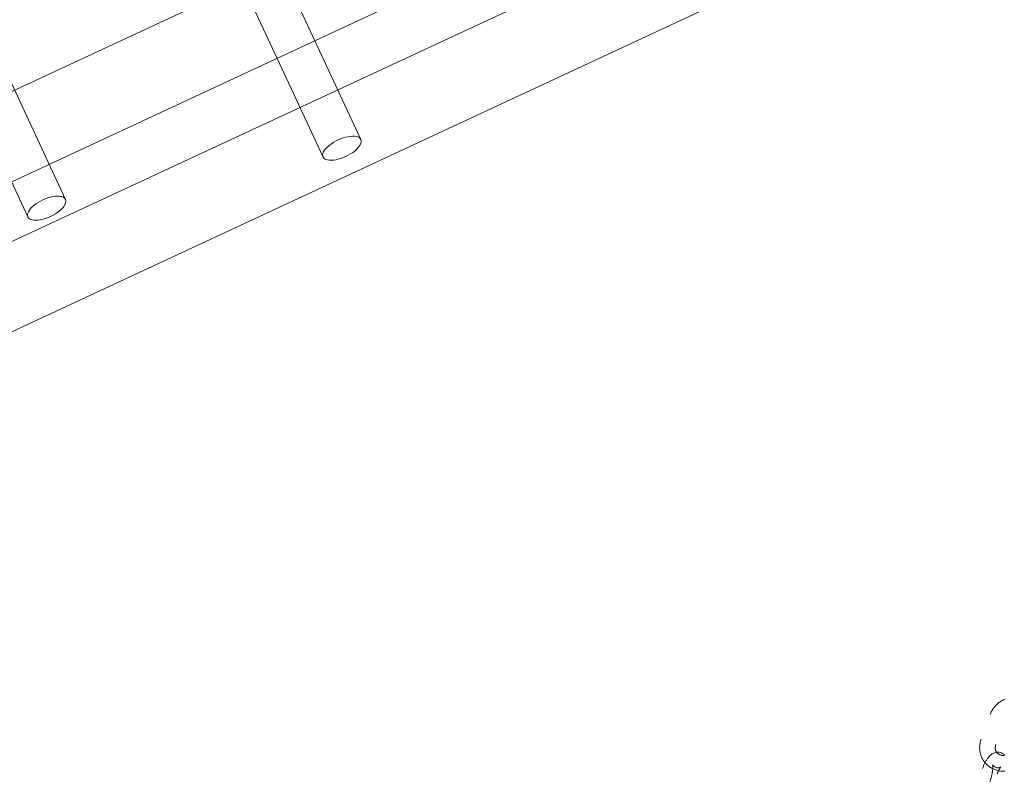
# Model space of a CAD drawing. Header units: millimetres. Extents: x -188930 to 271134, y -158090 to 283816.
# Tile 512 of 610: x 51920 to 52298, y 71723 to 72018. Entities that reach past the tile are written whole.
import ezdxf

# ---------------------------------------------------------------- set-up
doc = ezdxf.new("R2010")
doc.units = ezdxf.units.MM
doc.linetypes.add('AA_PRZERYWANA', pattern=[4, 3, -1])
doc.layers.add('A-DETL-1', color=5, linetype='AA_PRZERYWANA', lineweight=25)
doc.layers.add('I-FURN', color=30, linetype='Continuous', lineweight=9)

# ---------------------------------------------------------------- blocks, each defined once
blk = doc.blocks.new('LARSLAJ_hamak - LARSLAJ_hamak-V32-PZT-dwg')
at = {"layer": 'I-FURN'}
for p, q in [((-3068.16, 518.54), (-3068.16, -521.46)), ((-3036.7, 518.54), (-3036.7, -521.46)), ((-3015.97, -521.46), (-3015.97, 518.54)), ((-2984.51, -521.46), (-2984.51, 518.54)), ((-3030.81, 6.54), (-3057.79, 6.54)), ((-3057.79, -9.46), (-3030.81, -9.46))]:
    blk.add_line(p, q, dxfattribs=at)
at = {"layer": 'I-FURN', "flags": 128}
for points in [[(-3030.81, 119.04), (-2943.64, 119.04), (-2854.92, 119.04), (-2764.8, 119.04), (-2673.44, 119.04), (-2580.96, 119.04), (-2487.52, 119.04), (-2393.27, 119.04), (-2298.36, 119.04), (-2202.95, 119.04), (-2107.18, 119.04), (-2011.2, 119.04), (-1915.18, 119.04), (-1819.26, 119.04), (-1723.6, 119.04), (-1628.36, 119.04), (-1533.67, 119.04), (-1439.7, 119.04), (-1346.6, 119.04), (-1254.51, 119.04), (-1163.59, 119.04), (-1073.97, 119.04), (-985.8, 119.04), (-930.82, 119.04)], [(-930.82, 103.04), (-1017.99, 103.04), (-1106.71, 103.04), (-1196.83, 103.04), (-1288.2, 103.04), (-1380.67, 103.04), (-1474.11, 103.04), (-1568.36, 103.04), (-1663.27, 103.04), (-1758.68, 103.04), (-1854.46, 103.04), (-1950.43, 103.04), (-2046.45, 103.04), (-2142.37, 103.04), (-2238.03, 103.04), (-2333.28, 103.04), (-2427.96, 103.04), (-2521.93, 103.04), (-2615.03, 103.04), (-2707.12, 103.04), (-2798.04, 103.04), (-2887.66, 103.04), (-2975.83, 103.04), (-3030.81, 103.04)], [(-3030.81, 6.54), (-2943.64, 6.54), (-2854.92, 6.54), (-2764.8, 6.54), (-2673.44, 6.54), (-2580.96, 6.54), (-2487.52, 6.54), (-2393.27, 6.54), (-2298.36, 6.54), (-2202.95, 6.54), (-2107.18, 6.54), (-2011.2, 6.54), (-1915.18, 6.54), (-1819.26, 6.54), (-1723.6, 6.54), (-1628.36, 6.54), (-1533.67, 6.54), (-1439.7, 6.54), (-1346.6, 6.54), (-1254.51, 6.54), (-1163.59, 6.54), (-1073.97, 6.54), (-985.8, 6.54), (-930.82, 6.54)], [(-930.82, -9.46), (-1017.99, -9.46), (-1106.71, -9.46), (-1196.83, -9.46), (-1288.2, -9.46), (-1380.67, -9.46), (-1474.11, -9.46), (-1568.36, -9.46), (-1663.27, -9.46), (-1758.68, -9.46), (-1854.46, -9.46), (-1950.43, -9.46), (-2046.45, -9.46), (-2142.37, -9.46), (-2238.03, -9.46), (-2333.28, -9.46), (-2427.96, -9.46), (-2521.93, -9.46), (-2615.03, -9.46), (-2707.12, -9.46), (-2798.04, -9.46), (-2887.66, -9.46), (-2975.83, -9.46), (-3030.81, -9.46)], [(-3377.93, -128.1), (-3377.96, -128.09), (-3378.01, -128.08), (-3378.07, -128.06), (-3378.16, -128.04), (-3378.25, -128.01), (-3378.36, -127.97), (-3378.48, -127.92), (-3378.6, -127.87), (-3378.74, -127.81), (-3378.89, -127.74), (-3379.04, -127.66), (-3379.2, -127.58), (-3379.36, -127.49), (-3379.53, -127.39), (-3379.7, -127.29), (-3379.88, -127.19), (-3380.06, -127.07), (-3380.25, -126.95), (-3380.43, -126.83), (-3380.62, -126.7), (-3380.81, -126.57), (-3381, -126.43), (-3381.19, -126.29), (-3381.39, -126.14), (-3381.58, -125.99), (-3381.77, -125.84), (-3381.96, -125.69), (-3382.14, -125.53), (-3382.33, -125.37), (-3382.51, -125.21), (-3382.69, -125.05), (-3382.86, -124.89), (-3383.04, -124.73), (-3383.2, -124.56), (-3383.3, -124.46)], [(-3374.9, -132.74), (-3374.62, -132.35), (-3374.4, -131.94), (-3374.23, -131.52), (-3374.12, -131.11), (-3374.06, -130.71), (-3374.04, -130.34), (-3374.05, -129.99), (-3374.08, -129.67), (-3374.14, -129.36), (-3374.2, -129.07), (-3374.28, -128.8), (-3374.37, -128.53), (-3374.47, -128.28), (-3374.58, -128.03), (-3374.7, -127.79), (-3374.82, -127.55), (-3374.95, -127.31), (-3375.08, -127.08), (-3375.23, -126.85), (-3375.38, -126.63), (-3375.53, -126.4), (-3375.69, -126.17), (-3375.86, -125.95), (-3376.04, -125.72), (-3376.22, -125.5), (-3376.4, -125.27), (-3376.59, -125.05), (-3376.79, -124.83), (-3376.99, -124.61), (-3377.2, -124.39), (-3377.41, -124.17), (-3377.61, -123.96)], [(-3374.48, -125.52), (-3374.86, -125.56), (-3375.24, -125.62), (-3375.62, -125.7), (-3376, -125.79), (-3376.37, -125.9), (-3376.74, -126.02), (-3377.1, -126.16), (-3377.45, -126.32), (-3377.8, -126.49), (-3378.14, -126.68), (-3378.47, -126.87), (-3378.79, -127.09), (-3379.11, -127.32), (-3379.41, -127.56), (-3379.7, -127.81), (-3379.99, -128.07), (-3380.26, -128.35), (-3380.52, -128.63), (-3380.77, -128.93), (-3381.01, -129.24), (-3381.23, -129.55), (-3381.44, -129.88), (-3381.64, -130.21), (-3381.83, -130.55), (-3382, -130.9), (-3382.16, -131.25)], [(-3380.01, -130.6), (-3380.02, -130.57), (-3380.04, -130.52), (-3380.07, -130.46), (-3380.11, -130.38), (-3380.16, -130.29), (-3380.22, -130.19), (-3380.28, -130.09), (-3380.36, -129.97), (-3380.44, -129.85), (-3380.54, -129.72), (-3380.64, -129.58), (-3380.75, -129.44), (-3380.86, -129.29), (-3380.99, -129.14), (-3381.12, -128.99), (-3381.26, -128.83), (-3381.4, -128.68), (-3381.55, -128.51), (-3381.71, -128.35), (-3381.86, -128.2)], [(-3379.51, -128.89), (-3379.29, -128.67), (-3379.06, -128.48), (-3378.83, -128.34), (-3378.61, -128.23), (-3378.42, -128.17), (-3378.26, -128.13), (-3378.13, -128.11), (-3378.03, -128.1), (-3377.96, -128.1), (-3377.93, -128.1), (-3377.91, -128.1)], [(-3367.2, -128.24), (-3367.48, -127.97), (-3367.77, -127.71), (-3368.07, -127.47), (-3368.38, -127.23), (-3368.7, -127.01), (-3369.02, -126.81), (-3369.36, -126.61), (-3369.7, -126.43), (-3370.05, -126.27), (-3370.41, -126.12), (-3370.77, -125.98), (-3371.14, -125.86), (-3371.51, -125.76), (-3371.89, -125.67), (-3372.27, -125.6), (-3372.65, -125.55), (-3373.04, -125.51), (-3373.43, -125.49), (-3373.81, -125.49), (-3374.2, -125.5), (-3374.48, -125.52)], [(-3374.9, -132.74), (-3375.24, -133.09), (-3375.6, -133.38), (-3375.99, -133.62), (-3376.37, -133.8)], [(-3379.51, -128.89), (-3379.69, -129.15), (-3379.84, -129.41), (-3379.94, -129.66), (-3380, -129.9), (-3380.03, -130.1), (-3380.04, -130.27), (-3380.04, -130.4), (-3380.03, -130.49), (-3380.02, -130.56), (-3380.01, -130.59), (-3380, -130.61)], [(-3376.69, -133.74), (-3376.63, -133.59), (-3376.57, -133.44), (-3376.5, -133.3), (-3376.42, -133.17), (-3376.34, -133.04), (-3376.26, -132.91), (-3376.17, -132.79), (-3376.08, -132.67), (-3375.98, -132.56), (-3375.89, -132.46), (-3375.78, -132.35), (-3375.68, -132.26), (-3375.58, -132.17), (-3375.47, -132.09), (-3375.36, -132.01), (-3375.24, -131.93), (-3375.13, -131.87), (-3375.02, -131.8), (-3374.9, -131.75), (-3374.78, -131.7), (-3374.66, -131.65), (-3374.54, -131.61), (-3374.42, -131.58), (-3374.3, -131.55), (-3374.18, -131.53), (-3374.05, -131.51), (-3373.95, -131.5)], [(-3373.95, -131.5), (-3373.83, -131.49), (-3373.7, -131.49), (-3373.58, -131.49), (-3373.45, -131.5), (-3373.33, -131.51), (-3373.2, -131.53), (-3373.08, -131.55), (-3372.95, -131.59), (-3372.83, -131.62), (-3372.71, -131.66), (-3372.58, -131.71), (-3372.46, -131.76), (-3372.34, -131.82), (-3372.22, -131.89), (-3372.1, -131.96), (-3371.98, -132.04), (-3371.86, -132.12), (-3371.75, -132.21), (-3371.63, -132.3), (-3371.52, -132.4), (-3371.45, -132.48)], [(-3357.08, -143.08), (-3357.08, -142.69), (-3357.09, -142.3), (-3357.11, -141.91), (-3357.15, -141.52), (-3357.2, -141.13), (-3357.26, -140.75), (-3357.34, -140.37), (-3357.44, -139.99), (-3357.54, -139.62), (-3357.67, -139.25), (-3357.8, -138.88), (-3357.95, -138.52), (-3358.11, -138.17), (-3358.28, -137.82), (-3358.47, -137.48), (-3358.67, -137.15), (-3358.88, -136.82), (-3359.11, -136.5), (-3359.34, -136.2), (-3359.59, -135.9), (-3359.85, -135.61), (-3360.07, -135.38)]]:
    blk.add_lwpolyline(points, dxfattribs=at)
at = {"layer": 'I-FURN'}
for centre, start_param, end_param in [((-3030.81, 111.04), 4.712389, 7.853982), ((-3030.81, 111.04), 1.570796, 4.712389), ((-3057.79, -1.46), 4.712389, 7.853982), ((-3057.79, -1.46), 1.570796, 4.712389)]:
    blk.add_ellipse(centre, major_axis=(0, 8), ratio=0.437357, start_param=start_param, end_param=end_param, dxfattribs=at)

msp = doc.modelspace()

# ---------------------------------------------------------------- linework, layer by layer
at = {"layer": 'A-DETL-1'}
msp.add_arc((41477.35, 67739.67), 13801.5, 353.495703, 77.182857, dxfattribs=at)

# ---------------------------------------------------------------- block references
at = {"layer": 'I-FURN', "rotation": 114.9659055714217}
msp.add_blockref('LARSLAJ_hamak - LARSLAJ_hamak-V32-PZT-dwg', (50752.09, 74740.31), dxfattribs=at)

doc.saveas('drawing.dxf')
